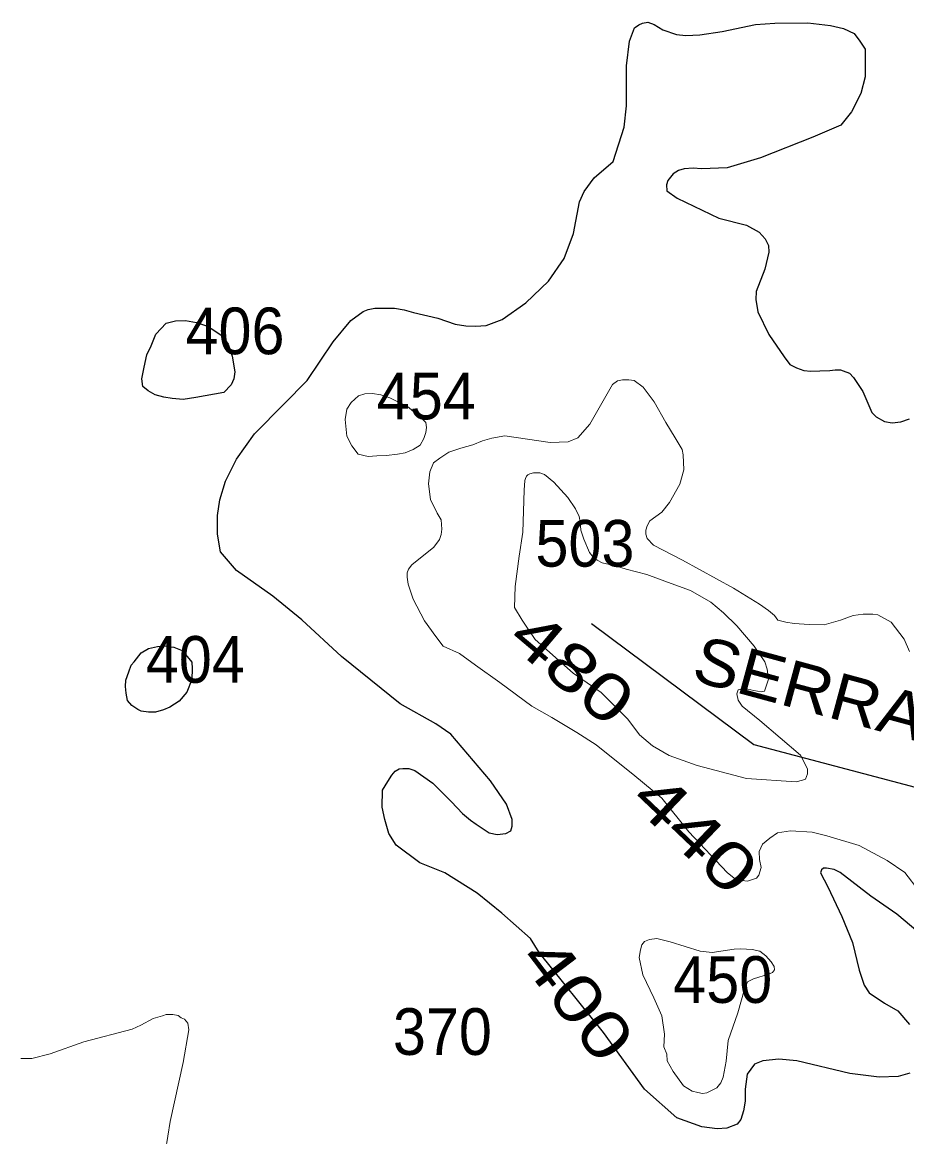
# Model space of a CAD drawing. Extents: x 445.4 to 500, y 8728.7 to 8784.
# Drawn here: x 461.967 to 464.998, y 8762.682 to 8766.502 of the extents above; entities that cross this region are included whole.
import ezdxf
from ezdxf.enums import TextEntityAlignment as Align

# ---------------------------------------------------------------- set-up
doc = ezdxf.new("R2010")
doc.units = 0
doc.header["$LTSCALE"] = 0.064
for name, color, linetype, lineweight in [('1', 7, 'Continuous', 25), ('2', 7, 'Continuous', 13), ('26', 7, 'Continuous', 25)]:
    doc.layers.add(name, color=color, linetype=linetype, lineweight=lineweight)
doc.layers.add('21', color=7, linetype='Continuous')
doc.layers.add('61', color=7, linetype='Continuous')

msp = doc.modelspace()

# ---------------------------------------------------------------- linework, layer by layer
at = {"layer": '1'}
for points in [[(463.2422, 8765.5222), (463.2755, 8765.5164), (463.3074, 8765.5077), (463.3915, 8765.4874), (463.4509, 8765.4672), (463.4872, 8765.4614), (463.5205, 8765.4599), (463.5567, 8765.4628), (463.6118, 8765.4831), (463.6925, 8765.5404), (463.7708, 8765.6142), (463.8244, 8765.6924), (463.8563, 8765.7778), (463.8766, 8765.8864), (463.893, 8765.9223), (463.9263, 8765.9686), (463.9916, 8766.025), (464.0293, 8766.1423), (464.0378, 8766.2154), (464.0378, 8766.353), (464.0479, 8766.4369), (464.0653, 8766.4833), (464.0798, 8766.4934), (464.0929, 8766.4992), (464.1103, 8766.5021), (464.132, 8766.4948), (464.1625, 8766.476), (464.2088, 8766.4601), (464.2407, 8766.4572), (464.2886, 8766.4587), (464.3654, 8766.4702), (464.4799, 8766.4948), (464.5462, 8766.4994), (464.6593, 8766.5008), (464.7361, 8766.4907), (464.7811, 8766.4805), (464.8173, 8766.4632), (464.8376, 8766.4371), (464.855, 8766.4096), (464.855, 8766.3749), (464.855, 8766.3155), (464.8405, 8766.2576), (464.8086, 8766.1953), (464.772, 8766.1493), (464.6763, 8766.1087), (464.4965, 8766.0378), (464.382, 8766.0031), (464.2951, 8766.0002), (464.2661, 8766.0016), (464.2356, 8766.0002), (464.2153, 8765.9944), (464.1979, 8765.9828), (464.1791, 8765.9596), (464.1747, 8765.9451), (464.1762, 8765.9249), (464.211, 8765.8988), (464.3545, 8765.8308), (464.4487, 8765.8062), (464.4922, 8765.783), (464.5126, 8765.7603), (464.5242, 8765.7371), (464.5256, 8765.7139), (464.5111, 8765.656), (464.4821, 8765.5793), (464.4807, 8765.5518), (464.4879, 8765.5098), (464.5256, 8765.4316), (464.5778, 8765.3549), (464.597, 8765.3293), (464.6202, 8765.3177), (464.6449, 8765.309), (464.6695, 8765.3061), (464.6999, 8765.3076), (464.7347, 8765.309), (464.7521, 8765.3105), (464.771, 8765.3105), (464.7797, 8765.3076), (464.8014, 8765.2989), (464.8159, 8765.2844), (464.8478, 8765.2366), (464.8782, 8765.1642), (464.8927, 8765.1498), (464.9217, 8765.1338), (464.9478, 8765.1295), (464.9782, 8765.1324), (465.0072, 8765.1425)], [(465.0088, 8762.9003), (464.9682, 8762.8888), (464.903, 8762.8859), (464.803, 8762.8989), (464.6218, 8762.9423), (464.56, 8762.9476), (464.5049, 8762.9418), (464.4759, 8762.9302), (464.4513, 8762.8969), (464.444, 8762.8448), (464.444, 8762.8043), (464.4382, 8762.771), (464.4295, 8762.7406), (464.4165, 8762.7246), (464.3817, 8762.7116), (464.3483, 8762.7087), (464.2962, 8762.7159), (464.2106, 8762.7463), (464.099, 8762.8448), (463.9593, 8763.0395), (463.7389, 8763.3131), (463.7082, 8763.3618), (463.611, 8763.4487), (463.5255, 8763.5167), (463.4153, 8763.5862), (463.3298, 8763.621), (463.2482, 8763.6813), (463.2236, 8763.7218), (463.2091, 8763.7696), (463.2004, 8763.8116), (463.2019, 8763.8695), (463.2193, 8763.8999), (463.2337, 8763.9216), (463.2453, 8763.9346), (463.2584, 8763.9433), (463.2714, 8763.9447), (463.2917, 8763.9447), (463.312, 8763.9375), (463.3744, 8763.8941), (463.4381, 8763.8304), (463.4758, 8763.7898), (463.5034, 8763.7667), (463.5222, 8763.7536), (463.5671, 8763.7232), (463.5947, 8763.7175), (463.6237, 8763.7218), (463.6411, 8763.7305), (463.6454, 8763.7464), (463.6455, 8763.7697), (463.6266, 8763.8217), (463.5715, 8763.9013), (463.4352, 8764.062), (463.3842, 8764.0977), (463.2625, 8764.1657), (463.061, 8764.3279), (462.9257, 8764.4533), (462.8257, 8764.5344), (462.7011, 8764.6227), (462.646, 8764.6864), (462.6358, 8764.7472), (462.6358, 8764.8109), (462.6445, 8764.8655), (462.6634, 8764.9292), (462.701, 8765.0045), (462.7634, 8765.0913), (462.8634, 8765.1927), (462.943, 8765.2743), (463.032, 8765.4064), (463.0929, 8765.4802), (463.1349, 8765.5106), (463.1523, 8765.5178), (463.1755, 8765.5222), (463.2088, 8765.5222), (463.2422, 8765.5222)], [(465.0929, 8763.3357), (464.9639, 8763.4443), (464.8754, 8763.5066), (464.7696, 8763.5876), (464.7493, 8763.5978), (464.7232, 8763.6021), (464.7131, 8763.6021), (464.7058, 8763.5963), (464.7029, 8763.5862), (464.7276, 8763.5384), (464.7754, 8763.4371), (464.8117, 8763.3473), (464.8349, 8763.2532), (464.8522, 8763.2015), (464.8696, 8763.1754), (464.9218, 8763.1392), (464.9668, 8763.1131), (465.0073, 8763.0668)]]:
    msp.add_lwpolyline(points, dxfattribs=at)
for points in [[(462.4254, 8765.4325), (462.4603, 8765.4702), (462.4925, 8765.4785), (462.526, 8765.4799), (462.5637, 8765.473), (462.6015, 8765.4604), (462.6238, 8765.4464), (462.6518, 8765.4269), (462.6727, 8765.399), (462.6867, 8765.3571), (462.6951, 8765.3041), (462.6923, 8765.2804), (462.6825, 8765.2594), (462.6574, 8765.2329), (462.5623, 8765.2162), (462.519, 8765.2092), (462.4813, 8765.212), (462.4519, 8765.2176), (462.4226, 8765.2245), (462.3988, 8765.2385), (462.3807, 8765.2538), (462.3765, 8765.2804), (462.3848, 8765.3194), (462.3946, 8765.3627), (462.4086, 8765.3934)], [(462.3507, 8764.3097), (462.375, 8764.3412), (462.3993, 8764.3555), (462.4308, 8764.3626), (462.4523, 8764.3641), (462.4867, 8764.3598), (462.5153, 8764.3484), (462.5482, 8764.3083), (462.5497, 8764.2869), (462.5482, 8764.2497), (462.5311, 8764.2054), (462.5053, 8764.1754), (462.4724, 8764.1539), (462.4509, 8764.1453), (462.4237, 8764.1367), (462.3993, 8764.1367), (462.375, 8764.141), (462.3636, 8764.1468), (462.3421, 8764.1596), (462.3278, 8764.1768), (462.3235, 8764.2025), (462.3206, 8764.2254), (462.322, 8764.2468), (462.3321, 8764.2754), (462.3406, 8764.2983)]]:
    msp.add_lwpolyline(points, close=True, dxfattribs=at)
at = {"layer": '2'}
for points in [[(463.6209, 8765.0848), (463.7765, 8765.0613), (463.8378, 8765.0636), (463.8708, 8765.0778), (463.9121, 8765.1249), (463.9899, 8765.2603), (464.0064, 8765.2732), (464.0241, 8765.2768), (464.0453, 8765.2768), (464.0642, 8765.2744), (464.0948, 8765.2508), (464.1326, 8765.2014), (464.1721, 8765.1303), (464.204, 8765.0774), (464.2287, 8765.0373), (464.2323, 8765.0197), (464.2346, 8764.9679), (464.2205, 8764.9184), (464.1851, 8764.856), (464.1589, 8764.8233), (464.1176, 8764.7927), (464.1082, 8764.7762), (464.1035, 8764.7609), (464.1035, 8764.7479), (464.1082, 8764.7326), (464.1306, 8764.7102), (464.2296, 8764.6584), (464.4041, 8764.5619), (464.4933, 8764.5073), (464.524, 8764.4861), (464.5452, 8764.4684), (464.5558, 8764.4531), (464.5841, 8764.4461), (464.6124, 8764.4414), (464.6631, 8764.4378), (464.7149, 8764.4367), (464.7704, 8764.4531), (464.814, 8764.4684), (464.8482, 8764.4732), (464.8812, 8764.4732), (464.8989, 8764.4708), (464.9448, 8764.4461), (464.9885, 8764.3872), (465.0079, 8764.3454)], [(465.0405, 8763.5234), (464.991, 8763.5872), (464.9312, 8763.6284), (464.8343, 8763.6798), (464.7241, 8763.7139), (464.6743, 8763.7262), (464.5991, 8763.73), (464.5545, 8763.7237), (464.5291, 8763.7058), (464.5036, 8763.6842), (464.4921, 8763.66), (464.4934, 8763.6321), (464.4985, 8763.6053), (464.4908, 8763.5786), (464.4832, 8763.5684), (464.4526, 8763.5583), (464.4233, 8763.5608), (464.4068, 8763.5684), (464.3826, 8763.5875), (464.2514, 8763.7275), (464.1591, 8763.8425), (464.0661, 8763.9188), (463.9336, 8764.0256), (463.8674, 8764.0676), (463.7815, 8764.1194), (463.7127, 8764.1576), (463.6031, 8764.239), (463.5203, 8764.2988), (463.4649, 8764.3389), (463.4089, 8764.3631), (463.3847, 8764.3961), (463.3452, 8764.4508), (463.307, 8764.5246), (463.2891, 8764.5755), (463.2863, 8764.6002), (463.2863, 8764.615), (463.2912, 8764.6269), (463.3025, 8764.6423), (463.3776, 8764.7033), (463.3974, 8764.7291), (463.403, 8764.7466), (463.4044, 8764.7642), (463.4023, 8764.7964), (463.389, 8764.8196), (463.3658, 8764.8659), (463.3588, 8764.9203), (463.3637, 8764.9616), (463.3763, 8764.9917), (463.3975, 8765.0084), (463.4294, 8765.0281), (463.4703, 8765.0417), (463.5113, 8765.0538), (463.5447, 8765.0675), (463.5765, 8765.0766), (463.6209, 8765.0848)], [(461.9629, 8762.9504), (461.9997, 8762.9504), (462.0627, 8762.9657), (462.1779, 8763.0072), (462.3438, 8763.0501), (462.3739, 8763.0638), (462.4153, 8763.0868), (462.4476, 8763.096), (462.4599, 8763.1006), (462.4737, 8763.1006), (462.4829, 8763.1006), (462.5013, 8763.0975), (462.5121, 8763.0899), (462.5228, 8763.0853), (462.5351, 8763.0715), (462.5382, 8763.0485), (462.5182, 8762.9365), (462.4737, 8762.734), (462.4581, 8762.6331)]]:
    msp.add_lwpolyline(points, dxfattribs=at)
for points in [[(463.3375, 8765.1428), (463.2868, 8765.1852), (463.2264, 8765.2153), (463.1962, 8765.2251), (463.1668, 8765.2292), (463.1415, 8765.2284), (463.1195, 8765.2211), (463.0942, 8765.199), (463.0795, 8765.1754), (463.0738, 8765.1403), (463.0795, 8765.0833), (463.0966, 8765.0499), (463.1179, 8765.0221), (463.1522, 8765.014), (463.1824, 8765.0156), (463.2158, 8765.0172), (463.2526, 8765.0221), (463.2795, 8765.0262), (463.3064, 8765.0376), (463.3301, 8765.0523), (463.3432, 8765.0759), (463.3505, 8765.0955), (463.3521, 8765.1134), (463.3497, 8765.1297), (463.3375, 8765.1428)], [(463.6704, 8764.6722), (463.6824, 8764.7539), (463.6874, 8764.898), (463.6896, 8764.931), (463.6918, 8764.9386), (463.6951, 8764.9468), (463.7, 8764.9511), (463.7065, 8764.9544), (463.7185, 8764.9577), (463.7283, 8764.9582), (463.7403, 8764.9571), (463.7561, 8764.9522), (463.7889, 8764.9255), (463.8363, 8764.8733), (463.8632, 8764.8341), (463.8752, 8764.808), (463.879, 8764.7895), (463.8812, 8764.7612), (463.891, 8764.7301), (463.9112, 8764.6849), (463.9239, 8764.6687), (463.937, 8764.6584), (463.9539, 8764.6496), (464.0002, 8764.6393), (464.0362, 8764.6273), (464.1071, 8764.6088), (464.1785, 8764.5827), (464.2568, 8764.5541), (464.3261, 8764.5143), (464.3697, 8764.4778), (464.4158, 8764.4334), (464.4752, 8764.3631), (464.5112, 8764.3103), (464.5195, 8764.2849), (464.5244, 8764.25), (464.51, 8764.2096), (464.4988, 8764.2074), (464.4741, 8764.2119), (464.4538, 8764.2164), (464.4291, 8764.2164), (464.4201, 8764.2141), (464.4156, 8764.2006), (464.4201, 8764.1782), (464.4336, 8764.158), (464.4943, 8764.1086), (464.6337, 8763.9896), (464.6579, 8763.9429), (464.6579, 8763.9259), (464.6513, 8763.9076), (464.6408, 8763.9037), (464.6186, 8763.8985), (464.4485, 8763.9102), (464.2798, 8763.9547), (464.1843, 8763.9886), (464.1272, 8764.0213), (464.0827, 8764.0592), (464.0421, 8764.1128), (463.9506, 8764.2043), (463.8549, 8764.2706), (463.7246, 8764.386), (463.6803, 8764.4523), (463.6533, 8764.4966), (463.6557, 8764.5678)], [(464.3857, 8763.012), (464.379, 8762.9406), (464.3692, 8762.8857), (464.3604, 8762.8668), (464.3469, 8762.85), (464.3307, 8762.8419), (464.3132, 8762.8324), (464.2976, 8762.8304), (464.2821, 8762.8331), (464.2632, 8762.8385), (464.2335, 8762.856), (464.1971, 8762.9052), (464.1774, 8762.9426), (464.176, 8762.9648), (464.1652, 8762.9904), (464.1673, 8763.0336), (464.1592, 8763.0962), (464.1317, 8763.1575), (464.094, 8763.2367), (464.0807, 8763.2958), (464.0856, 8763.3224), (464.0904, 8763.3392), (464.0988, 8763.3513), (464.117, 8763.3585), (464.1411, 8763.361), (464.187, 8763.3501), (464.2897, 8763.3175), (464.3315, 8763.3139), (464.4063, 8763.3248), (464.4293, 8763.326), (464.4679, 8763.3236), (464.4945, 8763.3175), (464.515, 8763.3019), (464.5332, 8763.2814), (464.544, 8763.2657), (464.5452, 8763.2536), (464.538, 8763.2452), (464.5247, 8763.2391), (464.4728, 8763.2235), (464.4522, 8763.2126), (464.4414, 8763.1873), (464.4196, 8763.1069)]]:
    msp.add_lwpolyline(points, close=True, dxfattribs=at)
at = {"layer": '26'}
msp.add_lwpolyline([(463.9177, 8764.4413), (464.4738, 8764.0266), (466.0761, 8763.6025), (466.9715, 8763.5554)], dxfattribs=at)

# ---------------------------------------------------------------- texts
at = {"layer": '21', "width": 0.95}
for s, p in [('406', (462.5266, 8765.3643)), ('454', (463.182, 8765.141)), ('503', (463.7257, 8764.6361)), ('404', (462.3907, 8764.238)), ('450', (464.1977, 8763.1407)), ('370', (463.2372, 8762.9624))]:
    msp.add_text(s, height=0.16, dxfattribs=at).set_placement(p)
at = {"layer": '26', "width": 1.1}
msp.add_text('SERRA          BRANCA', height=0.16, rotation=344.852, dxfattribs=at).set_placement((465.4349, 8763.9281), align=Align.CENTER)
at = {"layer": '61'}
for s, rotation, width, p in [('480', 319.836, 1.3, (463.801, 8764.2287)), ('440', 316.392, 1.35, (464.2194, 8763.6641)), ('400', 307.337, 1.3, (463.8069, 8763.106))]:
    msp.add_text(s, height=0.16, rotation=rotation, dxfattribs=dict(at, width=width)).set_placement(p, align=Align.CENTER)

doc.saveas('drawing.dxf')
